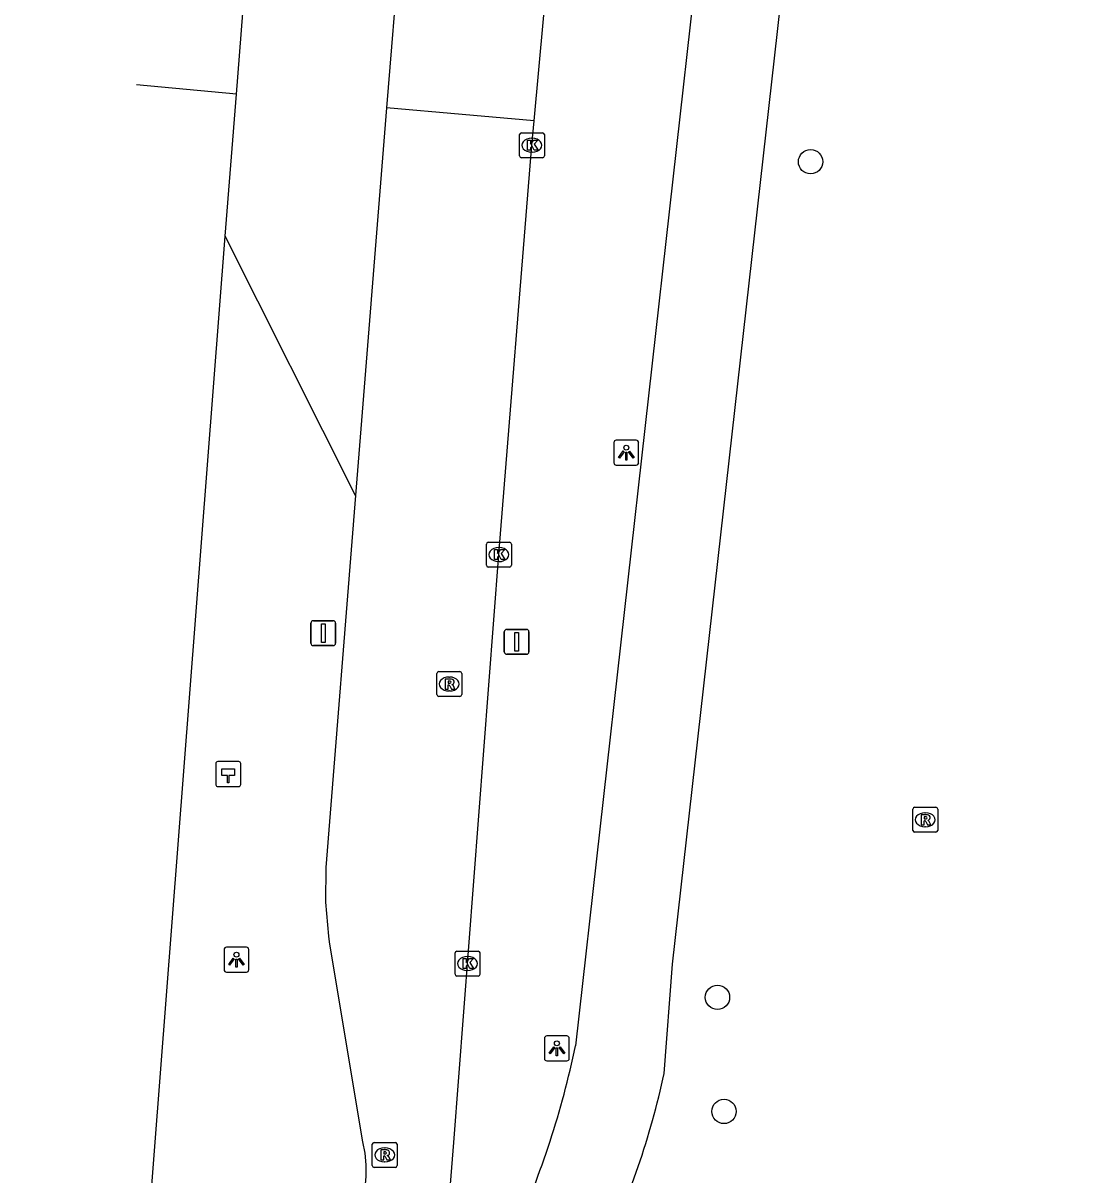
# Model space of a CAD drawing. Extents: x 160203 to 161526, y 379529 to 381797.
# Drawn here: x 160214.05 to 160256.6, y 379680.45 to 379726.74 of the extents above; entities that cross this region are included whole.
import ezdxf

# ---------------------------------------------------------------- set-up
doc = ezdxf.new("R2010")
doc.units = 0
for name, color, linetype in [('IMGEO_Berm_groen', 7, 'Continuous'), ('IMGEO_Boom', 7, 'Continuous'), ('IMGEO_Fietspad_gesloten', 7, 'Continuous'), ('IMGEO_Hectometerpaal', 7, 'Continuous'), ('IMGEO_Kolk', 7, 'Continuous'), ('IMGEO_Lichtpunt', 7, 'Continuous'), ('IMGEO_Rijbaan_regionaal_gesloten', 7, 'Continuous'), ('IMGEO_Rioolput', 7, 'Continuous'), ('IMGEO_Verkeersbordpaal', 7, 'Continuous')]:
    doc.layers.add(name, color=color, linetype=linetype)

msp = doc.modelspace()

# ---------------------------------------------------------------- linework, layer by layer
at = {"layer": 'IMGEO_Berm_groen'}
msp.add_lwpolyline([(160227.415, 379707.754), (160222.18, 379718.179)], dxfattribs=at)
at = {"layer": 'IMGEO_Boom'}
for centre in [(160245.696, 379721.165), (160241.957, 379687.59), (160242.22, 379683.007)]:
    msp.add_circle(centre, 0.489, dxfattribs=at)
at = {"layer": 'IMGEO_Fietspad_gesloten'}
for points in [[(160239.818, 379684.538), (160240.149, 379688.922), (160245.625, 379737.588), (160246.976, 379750), (160247.434, 379754.207), (160247.768, 379757.276), (160251.013, 379784.598), (160255.61, 379819.702), (160255.654, 379819.776), (160255.776, 379819.957), (160255.915, 379820.126), (160256.068, 379820.281), (160256.234, 379820.423), (160256.412, 379820.549), (160256.601, 379820.659)], [(160242.378, 379740.301), (160242.114, 379737.894), (160236.255, 379685.637)]]:
    msp.add_lwpolyline(points, dxfattribs=at)
for centre, radius, start, end in [((160199.552, 379693.414), 37.517, 335.9165, 348.037), ((160207.983, 379691.447), 32.577, 334.0677, 347.7555)]:
    msp.add_arc(centre, radius, start, end, dxfattribs=at)
at = {"layer": 'IMGEO_Hectometerpaal'}
for p, q in [((160222.719, 379697.061), (160221.878, 379697.061)), ((160222.719, 379697.061), (160221.878, 379697.061)), ((160222.803, 379696.145), (160222.803, 379696.986)), ((160222.803, 379696.145), (160222.803, 379696.986)), ((160221.803, 379696.977), (160221.803, 379696.136)), ((160221.803, 379696.977), (160221.803, 379696.136)), ((160221.887, 379696.061), (160222.728, 379696.061)), ((160221.887, 379696.061), (160222.728, 379696.061))]:
    msp.add_line(p, q, dxfattribs=at)
msp.add_lwpolyline([(160222.328, 379696.205), (160222.268, 379696.205), (160222.268, 379696.51), (160222.048, 379696.51), (160222.048, 379696.779), (160222.548, 379696.779), (160222.548, 379696.51), (160222.328, 379696.51), (160222.328, 379696.205)], dxfattribs=at)
for centre, start, end in [((160221.881, 379696.983), 92.4484, 184.2845), ((160221.881, 379696.983), 92.4484, 184.2845), ((160222.725, 379696.983), 2.4484, 94.2845), ((160222.725, 379696.983), 2.4484, 94.2845), ((160221.881, 379696.139), 182.4484, 274.2845), ((160221.881, 379696.139), 182.4484, 274.2845), ((160222.725, 379696.139), 272.4484, 4.2845), ((160222.725, 379696.139), 272.4484, 4.2845)]:
    msp.add_arc(centre, 0.0779, start, end, dxfattribs=at)
at = {"layer": 'IMGEO_Kolk'}
for p, q in [((160234.002, 379721.402), (160234.002, 379722.254)), ((160234.077, 379722.328), (160234.929, 379722.328)), ((160234.49, 379722.108), (160234.515, 379722.108)), ((160235.003, 379722.254), (160235.003, 379721.402)), ((160234.513, 379721.548), (160234.488, 379721.548)), ((160234.929, 379721.328), (160234.077, 379721.328)), ((160232.673, 379704.954), (160232.673, 379705.806)), ((160232.748, 379705.88), (160233.6, 379705.88)), ((160233.674, 379705.806), (160233.674, 379704.954)), ((160233.161, 379705.66), (160233.186, 379705.66)), ((160233.6, 379704.88), (160232.748, 379704.88)), ((160233.184, 379705.1), (160233.159, 379705.1)), ((160231.414, 379688.522), (160231.414, 379689.374)), ((160231.489, 379689.448), (160232.341, 379689.448)), ((160231.902, 379689.228), (160231.927, 379689.228)), ((160232.415, 379689.374), (160232.415, 379688.522)), ((160231.925, 379688.668), (160231.9, 379688.668)), ((160232.341, 379688.448), (160231.489, 379688.448))]:
    msp.add_line(p, q, dxfattribs=at)
for points in [[(160234.002, 379721.402), (160234.002, 379722.254)], [(160234.077, 379722.328), (160234.929, 379722.328)], [(160234.323, 379722.028), (160234.446, 379722.028), (160234.446, 379721.877), (160234.576, 379722.028), (160234.74, 379722.028), (160234.594, 379721.877), (160234.747, 379721.628), (160234.595, 379721.628), (160234.51, 379721.792), (160234.446, 379721.725), (160234.446, 379721.628), (160234.323, 379721.628), (160234.323, 379722.028)], [(160235.003, 379722.254), (160235.003, 379721.402)], [(160234.929, 379721.328), (160234.077, 379721.328)], [(160232.673, 379704.954), (160232.673, 379705.806)], [(160232.748, 379705.88), (160233.6, 379705.88)], [(160233.674, 379705.806), (160233.674, 379704.954)], [(160232.994, 379705.58), (160233.117, 379705.58), (160233.117, 379705.429), (160233.247, 379705.58), (160233.411, 379705.58), (160233.265, 379705.429), (160233.418, 379705.18), (160233.266, 379705.18), (160233.181, 379705.344), (160233.117, 379705.277), (160233.117, 379705.18), (160232.994, 379705.18), (160232.994, 379705.58)], [(160233.6, 379704.88), (160232.748, 379704.88)], [(160231.414, 379688.522), (160231.414, 379689.374)], [(160231.489, 379689.448), (160232.341, 379689.448)], [(160231.735, 379689.148), (160231.858, 379689.148), (160231.858, 379688.997), (160231.988, 379689.148), (160232.152, 379689.148), (160232.006, 379688.997), (160232.159, 379688.748), (160232.007, 379688.748), (160231.922, 379688.912), (160231.858, 379688.845), (160231.858, 379688.748), (160231.735, 379688.748), (160231.735, 379689.148)], [(160232.415, 379689.374), (160232.415, 379688.522)], [(160232.341, 379688.448), (160231.489, 379688.448)]]:
    msp.add_lwpolyline(points, dxfattribs=at)
for centre, start, end in [((160234.079, 379722.252), 91.552, 178.448), ((160234.079, 379722.252), 91.552, 178.448), ((160234.927, 379722.252), 1.552, 88.448), ((160234.927, 379722.252), 1.552, 88.448), ((160234.079, 379721.404), 181.552, 268.448), ((160234.079, 379721.404), 181.552, 268.448), ((160234.927, 379721.404), 271.552, 358.448), ((160234.927, 379721.404), 271.552, 358.448), ((160232.75, 379705.804), 91.552, 178.448), ((160232.75, 379705.804), 91.552, 178.448), ((160233.598, 379705.804), 1.552, 88.448), ((160233.598, 379705.804), 1.552, 88.448), ((160232.75, 379704.956), 181.552, 268.448), ((160232.75, 379704.956), 181.552, 268.448), ((160233.598, 379704.956), 271.552, 358.448), ((160233.598, 379704.956), 271.552, 358.448), ((160231.491, 379689.372), 91.552, 178.448), ((160231.491, 379689.372), 91.552, 178.448), ((160232.339, 379689.372), 1.552, 88.448), ((160232.339, 379689.372), 1.552, 88.448), ((160231.491, 379688.524), 181.552, 268.448), ((160231.491, 379688.524), 181.552, 268.448), ((160232.339, 379688.524), 271.552, 358.448), ((160232.339, 379688.524), 271.552, 358.448)]:
    msp.add_arc(centre, 0.0765, start, end, dxfattribs=at)
for centre, major_axis, ratio, start_param, end_param in [((160234.489, 379721.828), (-0.387, 0.002), 0.722429, 4.712389, 7.853982), ((160234.514, 379721.828), (-0.39, 0.002), 0.717154, 1.570796, 4.712389), ((160233.16, 379705.38), (-0.387, 0.002), 0.722429, 4.712389, 7.853982), ((160233.185, 379705.38), (-0.39, 0.002), 0.717154, 1.570796, 4.712389), ((160231.901, 379688.948), (-0.387, 0.002), 0.722429, 4.712389, 7.853982), ((160231.926, 379688.948), (-0.39, 0.002), 0.717154, 1.570796, 4.712389)]:
    msp.add_ellipse(centre, major_axis=major_axis, ratio=ratio, start_param=start_param, end_param=end_param, dxfattribs=at)
at = {"layer": 'IMGEO_Lichtpunt'}
for p, q in [((160238.696, 379709.974), (160237.888, 379709.974)), ((160238.696, 379709.974), (160237.888, 379709.974)), ((160237.794, 379709.879), (160237.794, 379709.072)), ((160237.794, 379709.879), (160237.794, 379709.072)), ((160238.79, 379709.072), (160238.79, 379709.879)), ((160238.79, 379709.072), (160238.79, 379709.879)), ((160237.888, 379708.978), (160238.696, 379708.978)), ((160237.888, 379708.978), (160238.696, 379708.978)), ((160223.032, 379689.603), (160222.224, 379689.603)), ((160223.032, 379689.603), (160222.224, 379689.603)), ((160222.13, 379689.508), (160222.13, 379688.701)), ((160222.13, 379689.508), (160222.13, 379688.701)), ((160223.126, 379688.701), (160223.126, 379689.508)), ((160223.126, 379688.701), (160223.126, 379689.508)), ((160222.224, 379688.607), (160223.032, 379688.607)), ((160222.224, 379688.607), (160223.032, 379688.607)), ((160235.006, 379685.944), (160235.006, 379685.137)), ((160235.006, 379685.944), (160235.006, 379685.137)), ((160235.908, 379686.039), (160235.1, 379686.039)), ((160235.908, 379686.039), (160235.1, 379686.039)), ((160236.002, 379685.137), (160236.002, 379685.944)), ((160236.002, 379685.137), (160236.002, 379685.944)), ((160235.1, 379685.043), (160235.908, 379685.043)), ((160235.1, 379685.043), (160235.908, 379685.043))]:
    msp.add_line(p, q, dxfattribs=at)
for points in [[(160238.168, 379709.543), (160238.207, 379709.515), (160238.019, 379709.253), (160237.981, 379709.28), (160238.168, 379709.543)], [(160238.27, 379709.495), (160238.317, 379709.495), (160238.317, 379709.173), (160238.27, 379709.173), (160238.27, 379709.495)], [(160238.38, 379709.515), (160238.418, 379709.542), (160238.605, 379709.28), (160238.566, 379709.252), (160238.38, 379709.515)], [(160222.504, 379689.172), (160222.543, 379689.144), (160222.355, 379688.882), (160222.317, 379688.909), (160222.504, 379689.172)], [(160222.606, 379689.124), (160222.653, 379689.124), (160222.653, 379688.802), (160222.606, 379688.802), (160222.606, 379689.124)], [(160222.716, 379689.144), (160222.754, 379689.171), (160222.941, 379688.909), (160222.902, 379688.881), (160222.716, 379689.144)], [(160235.38, 379685.608), (160235.419, 379685.58), (160235.231, 379685.318), (160235.193, 379685.345), (160235.38, 379685.608)], [(160235.482, 379685.56), (160235.529, 379685.56), (160235.529, 379685.238), (160235.482, 379685.238), (160235.482, 379685.56)], [(160235.592, 379685.58), (160235.63, 379685.607), (160235.817, 379685.345), (160235.778, 379685.317), (160235.592, 379685.58)]]:
    msp.add_lwpolyline(points, dxfattribs=at)
for centre in [(160238.293, 379709.677), (160222.629, 379689.306), (160235.505, 379685.742)]:
    msp.add_circle(centre, 0.0994, dxfattribs=at)
for centre, start, end in [((160237.888, 379709.879), 90, 180), ((160237.888, 379709.879), 90, 180), ((160238.696, 379709.879), 0, 90), ((160238.696, 379709.879), 0, 90), ((160237.888, 379709.072), 180, 270), ((160237.888, 379709.072), 180, 270), ((160238.696, 379709.072), 270, 0), ((160238.696, 379709.072), 270, 360), ((160222.224, 379689.508), 90, 180), ((160222.224, 379689.508), 90, 180), ((160223.032, 379689.508), 0, 90), ((160223.032, 379689.508), 0, 90), ((160222.224, 379688.701), 180, 270), ((160222.224, 379688.701), 180, 270), ((160223.032, 379688.701), 270, 0), ((160223.032, 379688.701), 270, 360), ((160235.1, 379685.944), 90, 180), ((160235.1, 379685.944), 90, 180), ((160235.908, 379685.944), 0, 90), ((160235.908, 379685.944), 0, 90), ((160235.1, 379685.137), 180, 270), ((160235.1, 379685.137), 180, 270), ((160235.908, 379685.137), 270, 0), ((160235.908, 379685.137), 270, 360)]:
    msp.add_arc(centre, 0.0946, start, end, dxfattribs=at)
at = {"layer": 'IMGEO_Rijbaan_regionaal_gesloten'}
for points in [[(160222.629, 379723.881), (160223.36, 379733.154)], [(160234.591, 379722.805), (160235.341, 379731.02)], [(160229.178, 379729.726), (160228.665, 379723.336)], [(160222.629, 379723.881), (160218.61, 379724.25)], [(160222.18, 379718.179), (160222.629, 379723.881)], [(160228.665, 379723.336), (160227.415, 379707.754)], [(160234.591, 379722.805), (160231.694, 379723.057), (160228.665, 379723.336)], [(160220.438, 379650.535), (160220.821, 379652.521), (160229.942, 379675.15), (160230.202, 379675.844), (160230.778, 379677.725), (160231.183, 379679.651), (160231.198, 379679.745), (160231.363, 379681.762), (160233.173, 379705.38), (160234.502, 379721.827), (160234.591, 379722.805)], [(160214.055, 379650.718), (160214.447, 379654.503), (160214.716, 379656.524), (160214.934, 379657.505), (160218.224, 379667.943), (160218.366, 379668.969), (160218.869, 379675.352), (160222.18, 379718.179)], [(160227.415, 379707.754), (160226.215, 379692.806), (160226.21, 379691.422), (160226.329, 379690.043), (160226.36, 379689.817), (160227.663, 379681.937), (160227.7, 379681.784), (160227.783, 379681.324), (160227.825, 379680.858), (160227.825, 379680.391), (160227.783, 379679.925), (160227.7, 379679.465), (160227.576, 379679.014), (160227.303, 379678.04), (160226.677, 379676.114), (160226.403, 379675.215), (160224.801, 379670.649), (160223.488, 379667.218), (160219.468, 379657.633), (160217.641, 379652.6), (160217.101, 379650.451)]]:
    msp.add_lwpolyline(points, dxfattribs=at)
at = {"layer": 'IMGEO_Rioolput'}
for p, q in [((160230.68, 379699.754), (160230.68, 379700.606)), ((160230.755, 379700.68), (160231.607, 379700.68)), ((160231.168, 379700.46), (160231.193, 379700.46)), ((160231.681, 379700.606), (160231.681, 379699.754)), ((160231.191, 379699.9), (160231.166, 379699.9)), ((160231.607, 379699.68), (160230.755, 379699.68)), ((160249.803, 379694.301), (160249.803, 379695.153)), ((160249.878, 379695.227), (160250.73, 379695.227)), ((160250.804, 379695.153), (160250.804, 379694.301)), ((160250.291, 379695.007), (160250.316, 379695.007)), ((160250.73, 379694.227), (160249.878, 379694.227)), ((160250.314, 379694.447), (160250.289, 379694.447)), ((160228.162, 379681.76), (160229.014, 379681.76)), ((160228.087, 379680.834), (160228.087, 379681.686)), ((160228.575, 379681.54), (160228.6, 379681.54)), ((160229.088, 379681.686), (160229.088, 379680.834)), ((160228.598, 379680.98), (160228.573, 379680.98)), ((160229.014, 379680.76), (160228.162, 379680.76))]:
    msp.add_line(p, q, dxfattribs=at)
for points in [[(160230.68, 379699.754), (160230.68, 379700.606)], [(160230.755, 379700.68), (160231.607, 379700.68)], [(160231.269, 379700.378), (160231.017, 379700.38), (160231.017, 379699.98)], [(160231.195, 379700.299), (160231.141, 379700.299), (160231.141, 379700.218)], [(160231.681, 379700.606), (160231.681, 379699.754)], [(160231.017, 379699.98), (160231.141, 379699.98), (160231.141, 379700.142), (160231.152, 379700.142)], [(160231.141, 379700.218), (160231.193, 379700.218)], [(160231.199, 379700.113), (160231.27, 379699.98), (160231.41, 379699.98), (160231.345, 379700.106)], [(160231.607, 379699.68), (160230.755, 379699.68)], [(160249.803, 379694.301), (160249.803, 379695.153)], [(160249.878, 379695.227), (160250.73, 379695.227)], [(160250.804, 379695.153), (160250.804, 379694.301)], [(160250.392, 379694.925), (160250.14, 379694.927), (160250.14, 379694.527)], [(160250.14, 379694.527), (160250.264, 379694.527), (160250.264, 379694.689), (160250.275, 379694.689)], [(160250.318, 379694.846), (160250.264, 379694.846), (160250.264, 379694.765)], [(160250.264, 379694.765), (160250.316, 379694.765)], [(160250.73, 379694.227), (160249.878, 379694.227)], [(160250.322, 379694.66), (160250.393, 379694.527), (160250.533, 379694.527), (160250.468, 379694.653)], [(160228.162, 379681.76), (160229.014, 379681.76)], [(160228.087, 379680.834), (160228.087, 379681.686)], [(160228.676, 379681.458), (160228.424, 379681.46), (160228.424, 379681.06)], [(160228.602, 379681.379), (160228.548, 379681.379), (160228.548, 379681.298)], [(160228.548, 379681.298), (160228.6, 379681.298)], [(160229.088, 379681.686), (160229.088, 379680.834)], [(160228.424, 379681.06), (160228.548, 379681.06), (160228.548, 379681.222), (160228.559, 379681.222)], [(160228.606, 379681.193), (160228.677, 379681.06), (160228.817, 379681.06), (160228.752, 379681.186)], [(160229.014, 379680.76), (160228.162, 379680.76)]]:
    msp.add_lwpolyline(points, dxfattribs=at)
for centre, radius, start, end in [((160230.757, 379700.604), 0.0765, 91.552, 178.448), ((160230.757, 379700.604), 0.0765, 91.552, 178.448), ((160231.177, 379700.407), 0.19, 274.7715, 282.9687), ((160231.201, 379700.203), 0.0964, 77.0061, 93.1865), ((160231.215, 379700.26), 0.0378, 276.6634, 79.6772), ((160231.268, 379700.268), 0.109, 350.3612, 89.416), ((160231.266, 379700.268), 0.112, 277.5842, 350.9817), ((160231.605, 379700.604), 0.0765, 1.552, 88.448), ((160231.605, 379700.604), 0.0765, 1.552, 88.448), ((160231.151, 379700.089), 0.0533, 26.0293, 88.6989), ((160231.25, 379700.053), 0.108, 29.5134, 73.7905), ((160230.757, 379699.756), 0.0765, 181.552, 268.448), ((160230.757, 379699.756), 0.0765, 181.552, 268.448), ((160231.605, 379699.756), 0.0765, 271.552, 358.448), ((160231.605, 379699.756), 0.0765, 271.552, 358.448), ((160249.88, 379695.151), 0.0765, 91.552, 178.448), ((160249.88, 379695.151), 0.0765, 91.552, 178.448), ((160250.728, 379695.151), 0.0765, 1.552, 88.448), ((160250.728, 379695.151), 0.0765, 1.552, 88.448), ((160250.274, 379694.636), 0.0533, 26.0293, 88.6989), ((160250.3, 379694.954), 0.19, 274.7715, 282.9687), ((160250.324, 379694.75), 0.0964, 77.0061, 93.1865), ((160250.338, 379694.807), 0.0378, 276.6634, 79.6772), ((160250.391, 379694.815), 0.109, 350.3612, 89.416), ((160250.389, 379694.815), 0.112, 277.5842, 350.9817), ((160250.373, 379694.6), 0.108, 29.5134, 73.7905), ((160249.88, 379694.303), 0.0765, 181.552, 268.448), ((160249.88, 379694.303), 0.0765, 181.552, 268.448), ((160250.728, 379694.303), 0.0765, 271.552, 358.448), ((160250.728, 379694.303), 0.0765, 271.552, 358.448), ((160228.164, 379681.684), 0.0765, 91.552, 178.448), ((160228.164, 379681.684), 0.0765, 91.552, 178.448), ((160229.012, 379681.684), 0.0765, 1.552, 88.448), ((160229.012, 379681.684), 0.0765, 1.552, 88.448), ((160228.584, 379681.487), 0.19, 274.7715, 282.9687), ((160228.608, 379681.283), 0.0964, 77.0061, 93.1865), ((160228.622, 379681.34), 0.0378, 276.6634, 79.6772), ((160228.675, 379681.348), 0.109, 350.3612, 89.416), ((160228.673, 379681.348), 0.112, 277.5842, 350.9817), ((160228.164, 379680.836), 0.0765, 181.552, 268.448), ((160228.164, 379680.836), 0.0765, 181.552, 268.448), ((160228.558, 379681.169), 0.0533, 26.0293, 88.6989), ((160228.657, 379681.133), 0.108, 29.5134, 73.7905), ((160229.012, 379680.836), 0.0765, 271.552, 358.448), ((160229.012, 379680.836), 0.0765, 271.552, 358.448)]:
    msp.add_arc(centre, radius, start, end, dxfattribs=at)
for centre, major_axis, ratio, start_param, end_param in [((160231.167, 379700.18), (-0.387, 0.002), 0.722429, 4.712389, 7.853982), ((160231.192, 379700.18), (-0.39, 0.002), 0.717154, 1.570796, 4.712389), ((160250.29, 379694.727), (-0.387, 0.002), 0.722429, 4.712389, 7.853982), ((160250.315, 379694.727), (-0.39, 0.002), 0.717154, 1.570796, 4.712389), ((160228.574, 379681.26), (-0.387, 0.002), 0.722429, 4.712389, 7.853982), ((160228.599, 379681.26), (-0.39, 0.002), 0.717154, 1.570796, 4.712389)]:
    msp.add_ellipse(centre, major_axis=major_axis, ratio=ratio, start_param=start_param, end_param=end_param, dxfattribs=at)
at = {"layer": 'IMGEO_Verkeersbordpaal'}
for p, q in [((160225.621, 379701.825), (160225.621, 379702.625)), ((160225.621, 379702.625), (160225.621, 379701.825)), ((160225.721, 379702.725), (160226.511, 379702.725)), ((160226.511, 379702.725), (160225.721, 379702.725)), ((160226.611, 379702.625), (160226.611, 379701.825)), ((160226.611, 379701.825), (160226.611, 379702.625)), ((160233.392, 379701.476), (160233.392, 379702.276)), ((160233.392, 379702.276), (160233.392, 379701.476)), ((160233.492, 379702.376), (160234.282, 379702.376)), ((160234.282, 379702.376), (160233.492, 379702.376)), ((160234.382, 379702.276), (160234.382, 379701.476)), ((160234.382, 379701.476), (160234.382, 379702.276)), ((160226.511, 379701.725), (160225.721, 379701.725)), ((160225.721, 379701.725), (160226.511, 379701.725)), ((160234.282, 379701.376), (160233.492, 379701.376)), ((160233.492, 379701.376), (160234.282, 379701.376))]:
    msp.add_line(p, q, dxfattribs=at)
for points in [[(160226.041, 379702.6), (160226.191, 379702.6), (160226.191, 379701.85), (160226.041, 379701.85), (160226.041, 379702.6)], [(160233.812, 379702.251), (160233.962, 379702.251), (160233.962, 379701.501), (160233.812, 379701.501), (160233.812, 379702.251)]]:
    msp.add_lwpolyline(points, dxfattribs=at)
for centre, start, end in [((160225.721, 379702.625), 90, 180), ((160225.721, 379702.625), 90, 180), ((160226.511, 379702.625), 0, 90), ((160226.511, 379702.625), 360, 90), ((160233.492, 379702.276), 90, 180), ((160233.492, 379702.276), 90, 180), ((160234.282, 379702.276), 0, 90), ((160234.282, 379702.276), 360, 90), ((160225.721, 379701.825), 180, 270), ((160225.721, 379701.825), 180, 270), ((160226.511, 379701.825), 270, 0), ((160226.511, 379701.825), 270, 0), ((160233.492, 379701.476), 180, 270), ((160233.492, 379701.476), 180, 270), ((160234.282, 379701.476), 270, 0), ((160234.282, 379701.476), 270, 0)]:
    msp.add_arc(centre, 0.1, start, end, dxfattribs=at)

doc.saveas('drawing.dxf')
